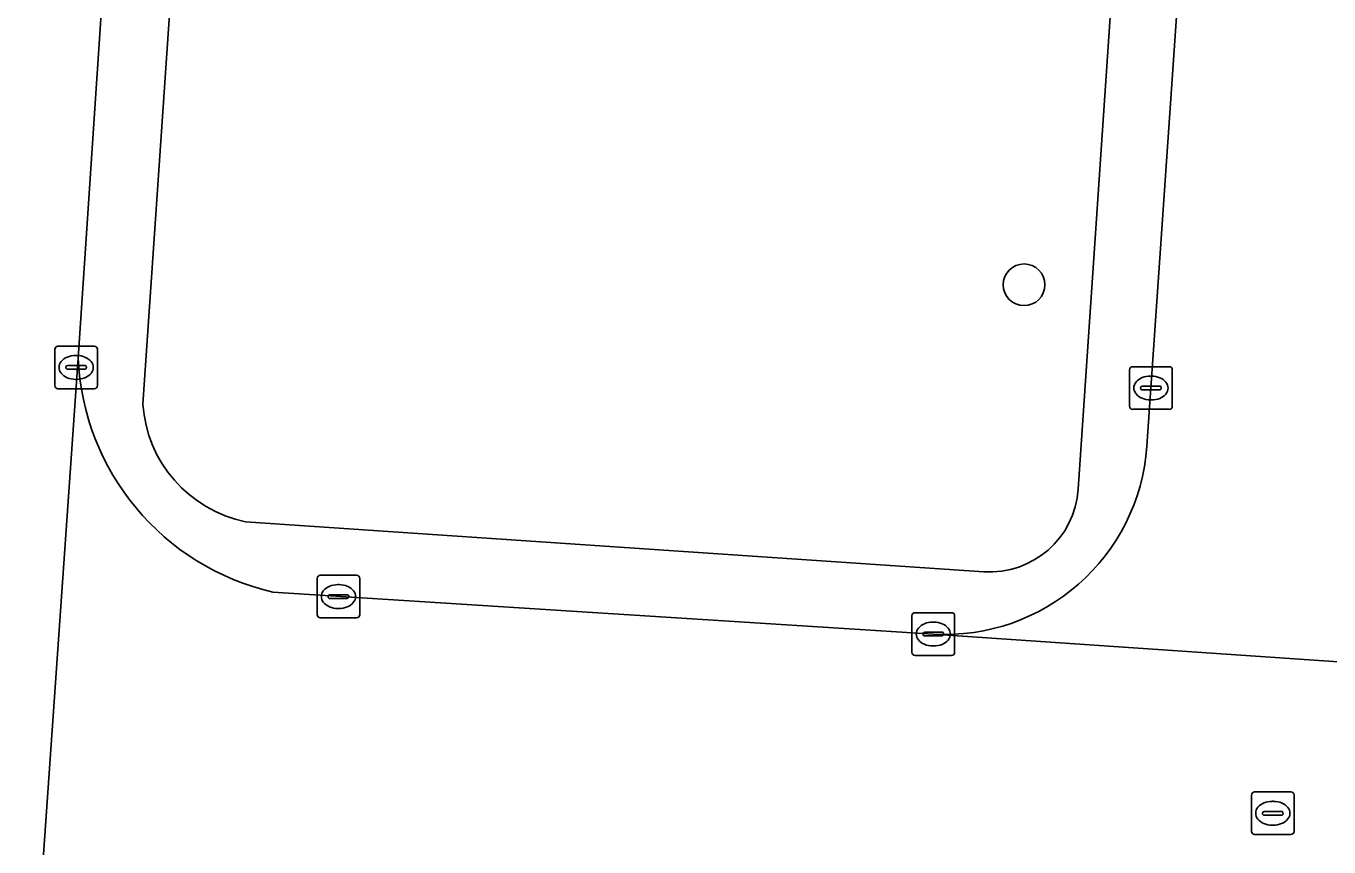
# Model space of a CAD drawing. Extents: x 161848 to 162726, y 385382 to 386521.
# Drawn here: x 162063.08 to 162093.64, y 385461.84 to 385481.09 of the extents above; entities that cross this region are included whole.
import ezdxf

# ---------------------------------------------------------------- set-up
doc = ezdxf.new("R2010")
doc.units = 0
for name, color, linetype in [('IMGEO_Boom', 7, 'Continuous'), ('IMGEO_Groenvoorziening', 7, 'Continuous'), ('IMGEO_Kolk', 7, 'Continuous'), ('IMGEO_Rijbaan_lokaal_open', 7, 'Continuous'), ('IMGEO_Rioolput', 7, 'Continuous'), ('IMGEO_Voetpad_open', 7, 'Continuous')]:
    doc.layers.add(name, color=color, linetype=linetype)

msp = doc.modelspace()

# ---------------------------------------------------------------- linework, layer by layer
at = {"layer": 'IMGEO_Boom'}
msp.add_circle((162086.489, 385475.023), 0.489, dxfattribs=at)
at = {"layer": 'IMGEO_Groenvoorziening'}
for points in [[(162089.776, 385500), (162089.839, 385500.86), (162076.124, 385502.165), (162076.087, 385501.034), (162073.434, 385501.146), (162073.487, 385502.416), (162067.954, 385502.942), (162067.723, 385500), (162065.824, 385472.223)], [(162087.76, 385470.226), (162089.776, 385500)], [(162068.232, 385469.463), (162085.544, 385468.291)]]:
    msp.add_lwpolyline(points, dxfattribs=at)
for centre, radius, start, end in [((162068.843, 385472.427), 3.026, 183.8612, 258.3459), ((162085.683, 385470.369), 2.082, 266.1827, 356.0719)]:
    msp.add_arc(centre, radius, start, end, dxfattribs=at)
at = {"layer": 'IMGEO_Kolk'}
for p, q in [((162063.758, 385472.658), (162063.758, 385473.51)), ((162063.833, 385473.584), (162064.685, 385473.584)), ((162064.246, 385473.364), (162064.271, 385473.364)), ((162064.759, 385473.51), (162064.759, 385472.658)), ((162064.017, 385473.078), (162064.017, 385473.09)), ((162064.06, 385473.127), (162064.458, 385473.127)), ((162064.501, 385473.09), (162064.501, 385473.078)), ((162089.039, 385473.101), (162089.891, 385473.101)), ((162064.455, 385473.041), (162064.057, 385473.041)), ((162064.269, 385472.804), (162064.244, 385472.804)), ((162088.964, 385472.175), (162088.964, 385473.027)), ((162089.452, 385472.881), (162089.477, 385472.881)), ((162089.965, 385473.027), (162089.965, 385472.175)), ((162064.685, 385472.584), (162063.833, 385472.584)), ((162089.223, 385472.595), (162089.223, 385472.607)), ((162089.661, 385472.558), (162089.263, 385472.558)), ((162089.266, 385472.644), (162089.664, 385472.644)), ((162089.707, 385472.607), (162089.707, 385472.595)), ((162089.475, 385472.321), (162089.45, 385472.321)), ((162089.891, 385472.101), (162089.039, 385472.101)), ((162069.985, 385468.209), (162070.837, 385468.209)), ((162069.91, 385467.283), (162069.91, 385468.135)), ((162070.398, 385467.989), (162070.423, 385467.989)), ((162070.911, 385468.135), (162070.911, 385467.283)), ((162070.169, 385467.703), (162070.169, 385467.715)), ((162070.607, 385467.666), (162070.209, 385467.666)), ((162070.212, 385467.752), (162070.61, 385467.752)), ((162070.653, 385467.715), (162070.653, 385467.703)), ((162070.421, 385467.429), (162070.396, 385467.429)), ((162083.86, 385466.404), (162083.86, 385467.256)), ((162083.935, 385467.33), (162084.787, 385467.33)), ((162084.861, 385467.256), (162084.861, 385466.404)), ((162070.837, 385467.209), (162069.985, 385467.209)), ((162084.348, 385467.11), (162084.373, 385467.11)), ((162084.119, 385466.824), (162084.119, 385466.836)), ((162084.557, 385466.787), (162084.159, 385466.787)), ((162084.162, 385466.873), (162084.56, 385466.873)), ((162084.603, 385466.836), (162084.603, 385466.824)), ((162084.787, 385466.33), (162083.935, 385466.33)), ((162084.371, 385466.55), (162084.346, 385466.55))]:
    msp.add_line(p, q, dxfattribs=at)
for points in [[(162063.758, 385472.658), (162063.758, 385473.51)], [(162063.833, 385473.584), (162064.685, 385473.584)], [(162064.759, 385473.51), (162064.759, 385472.658)], [(162089.039, 385473.101), (162089.891, 385473.101)], [(162088.964, 385472.175), (162088.964, 385473.027)], [(162089.965, 385473.027), (162089.965, 385472.175)], [(162064.685, 385472.584), (162063.833, 385472.584)], [(162089.891, 385472.101), (162089.039, 385472.101)], [(162069.985, 385468.209), (162070.837, 385468.209)], [(162069.91, 385467.283), (162069.91, 385468.135)], [(162070.911, 385468.135), (162070.911, 385467.283)], [(162083.86, 385466.404), (162083.86, 385467.256)], [(162083.935, 385467.33), (162084.787, 385467.33)], [(162084.861, 385467.256), (162084.861, 385466.404)], [(162070.837, 385467.209), (162069.985, 385467.209)], [(162084.787, 385466.33), (162083.935, 385466.33)]]:
    msp.add_lwpolyline(points, dxfattribs=at)
for centre, radius, start, end in [((162063.835, 385473.508), 0.0765, 91.552, 178.448), ((162063.835, 385473.508), 0.0765, 91.552, 178.448), ((162064.683, 385473.508), 0.0765, 1.552, 88.448), ((162064.683, 385473.508), 0.0765, 1.552, 88.448), ((162064.057, 385473.087), 0.0403, 85.8775, 175.7526), ((162064.054, 385473.077), 0.0366, 178.938, 274.7102), ((162064.458, 385473.084), 0.043, 264.8664, 352.4533), ((162064.462, 385473.089), 0.0386, 1.7309, 96.639), ((162089.041, 385473.025), 0.0765, 91.552, 178.448), ((162089.041, 385473.025), 0.0765, 91.552, 178.448), ((162089.889, 385473.025), 0.0765, 1.552, 88.448), ((162089.889, 385473.025), 0.0765, 1.552, 88.448), ((162063.835, 385472.66), 0.0765, 181.552, 268.448), ((162063.835, 385472.66), 0.0765, 181.552, 268.448), ((162064.683, 385472.66), 0.0765, 271.552, 358.448), ((162064.683, 385472.66), 0.0765, 271.552, 358.448), ((162089.263, 385472.604), 0.0403, 85.8775, 175.7526), ((162089.26, 385472.594), 0.0366, 178.938, 274.7102), ((162089.664, 385472.601), 0.043, 264.8664, 352.4533), ((162089.668, 385472.606), 0.0386, 1.7309, 96.639), ((162089.041, 385472.177), 0.0765, 181.552, 268.448), ((162089.041, 385472.177), 0.0765, 181.552, 268.448), ((162089.889, 385472.177), 0.0765, 271.552, 358.448), ((162089.889, 385472.177), 0.0765, 271.552, 358.448), ((162069.987, 385468.133), 0.0765, 91.552, 178.448), ((162069.987, 385468.133), 0.0765, 91.552, 178.448), ((162070.835, 385468.133), 0.0765, 1.552, 88.448), ((162070.835, 385468.133), 0.0765, 1.552, 88.448), ((162070.209, 385467.712), 0.0403, 85.8775, 175.7526), ((162070.206, 385467.702), 0.0366, 178.938, 274.7102), ((162070.61, 385467.709), 0.043, 264.8664, 352.4533), ((162070.614, 385467.714), 0.0386, 1.7309, 96.639), ((162069.987, 385467.285), 0.0765, 181.552, 268.448), ((162069.987, 385467.285), 0.0765, 181.552, 268.448), ((162070.835, 385467.285), 0.0765, 271.552, 358.448), ((162070.835, 385467.285), 0.0765, 271.552, 358.448), ((162083.937, 385467.254), 0.0765, 91.552, 178.448), ((162083.937, 385467.254), 0.0765, 91.552, 178.448), ((162084.785, 385467.254), 0.0765, 1.552, 88.448), ((162084.785, 385467.254), 0.0765, 1.552, 88.448), ((162084.159, 385466.833), 0.0403, 85.8775, 175.7526), ((162084.156, 385466.823), 0.0366, 178.938, 274.7102), ((162084.56, 385466.83), 0.043, 264.8664, 352.4533), ((162084.564, 385466.835), 0.0386, 1.7309, 96.639), ((162083.937, 385466.406), 0.0765, 181.552, 268.448), ((162083.937, 385466.406), 0.0765, 181.552, 268.448), ((162084.785, 385466.406), 0.0765, 271.552, 358.448), ((162084.785, 385466.406), 0.0765, 271.552, 358.448)]:
    msp.add_arc(centre, radius, start, end, dxfattribs=at)
for centre, major_axis, ratio, start_param, end_param in [((162064.245, 385473.084), (-0.387, 0.002), 0.722429, 4.712389, 7.853982), ((162064.27, 385473.084), (-0.39, 0.002), 0.717154, 1.570796, 4.712389), ((162089.451, 385472.601), (-0.387, 0.002), 0.722429, 4.712389, 7.853982), ((162089.476, 385472.601), (-0.39, 0.002), 0.717154, 1.570796, 4.712389), ((162070.397, 385467.709), (-0.387, 0.002), 0.722429, 4.712389, 7.853982), ((162070.422, 385467.709), (-0.39, 0.002), 0.717154, 1.570796, 4.712389), ((162084.347, 385466.83), (-0.387, 0.002), 0.722429, 4.712389, 7.853982), ((162084.372, 385466.83), (-0.39, 0.002), 0.717154, 1.570796, 4.712389)]:
    msp.add_ellipse(centre, major_axis=major_axis, ratio=ratio, start_param=start_param, end_param=end_param, dxfattribs=at)
at = {"layer": 'IMGEO_Rijbaan_lokaal_open'}
for points in [[(162063.084, 385455.843), (162064.306, 385473.305), (162066.091, 385500), (162066.959, 385510.502)], [(162091.977, 385508.756), (162091.356, 385500), (162089.37, 385471.236)], [(162064.306, 385473.305), (162063.084, 385455.843)], [(162148.739, 385462.411), (162101.081, 385465.685), (162084.357, 385466.829), (162068.875, 385467.813)], [(162084.357, 385466.829), (162101.081, 385465.685)]]:
    msp.add_lwpolyline(points, dxfattribs=at)
for centre, radius, start, end in [((162070.197, 385473.559), 5.897, 182.4736, 257.0431), ((162084.634, 385471.568), 4.747, 266.6513, 355.987)]:
    msp.add_arc(centre, radius, start, end, dxfattribs=at)
at = {"layer": 'IMGEO_Rioolput'}
for p, q in [((162091.822, 385462.2), (162091.822, 385463.052)), ((162091.897, 385463.126), (162092.749, 385463.126)), ((162092.823, 385463.052), (162092.823, 385462.2)), ((162092.124, 385462.669), (162092.522, 385462.669)), ((162092.31, 385462.906), (162092.335, 385462.906)), ((162092.081, 385462.62), (162092.081, 385462.632)), ((162092.519, 385462.583), (162092.121, 385462.583)), ((162092.565, 385462.632), (162092.565, 385462.62)), ((162092.749, 385462.126), (162091.897, 385462.126)), ((162092.333, 385462.346), (162092.308, 385462.346))]:
    msp.add_line(p, q, dxfattribs=at)
for points in [[(162091.822, 385462.2), (162091.822, 385463.052)], [(162091.897, 385463.126), (162092.749, 385463.126)], [(162092.823, 385463.052), (162092.823, 385462.2)], [(162092.749, 385462.126), (162091.897, 385462.126)]]:
    msp.add_lwpolyline(points, dxfattribs=at)
for centre, radius, start, end in [((162091.899, 385463.05), 0.0765, 91.552, 178.448), ((162091.899, 385463.05), 0.0765, 91.552, 178.448), ((162092.747, 385463.05), 0.0765, 1.552, 88.448), ((162092.747, 385463.05), 0.0765, 1.552, 88.448), ((162092.121, 385462.629), 0.0403, 85.8775, 175.7526), ((162092.526, 385462.631), 0.0386, 1.7309, 96.639), ((162092.118, 385462.619), 0.0366, 178.938, 274.7102), ((162092.522, 385462.626), 0.043, 264.8664, 352.4533), ((162091.899, 385462.202), 0.0765, 181.552, 268.448), ((162091.899, 385462.202), 0.0765, 181.552, 268.448), ((162092.747, 385462.202), 0.0765, 271.552, 358.448), ((162092.747, 385462.202), 0.0765, 271.552, 358.448)]:
    msp.add_arc(centre, radius, start, end, dxfattribs=at)
for centre, major_axis, ratio, start_param, end_param in [((162092.309, 385462.626), (-0.387, 0.002), 0.722429, 4.712389, 7.853982), ((162092.334, 385462.626), (-0.39, 0.002), 0.717154, 1.570796, 4.712389)]:
    msp.add_ellipse(centre, major_axis=major_axis, ratio=ratio, start_param=start_param, end_param=end_param, dxfattribs=at)
at = {"layer": 'IMGEO_Voetpad_open'}
for points in [[(162065.824, 385472.223), (162067.723, 385500), (162067.954, 385502.942), (162068.408, 385508.716), (162068.61, 385511.336)], [(162066.959, 385510.502), (162066.091, 385500), (162064.306, 385473.305)], [(162090.439, 385509.047), (162090.324, 385507.478), (162089.839, 385500.86), (162089.776, 385500), (162087.76, 385470.226)], [(162089.37, 385471.236), (162091.356, 385500), (162091.977, 385508.756)], [(162085.544, 385468.291), (162068.232, 385469.463)], [(162068.875, 385467.813), (162084.357, 385466.829)]]:
    msp.add_lwpolyline(points, dxfattribs=at)
for centre, radius, start, end in [((162070.197, 385473.559), 5.897, 182.4736, 257.0431), ((162068.843, 385472.427), 3.026, 183.8612, 258.3459), ((162084.634, 385471.568), 4.747, 266.6513, 355.987), ((162085.683, 385470.369), 2.082, 266.1827, 356.0719)]:
    msp.add_arc(centre, radius, start, end, dxfattribs=at)

doc.saveas('drawing.dxf')
